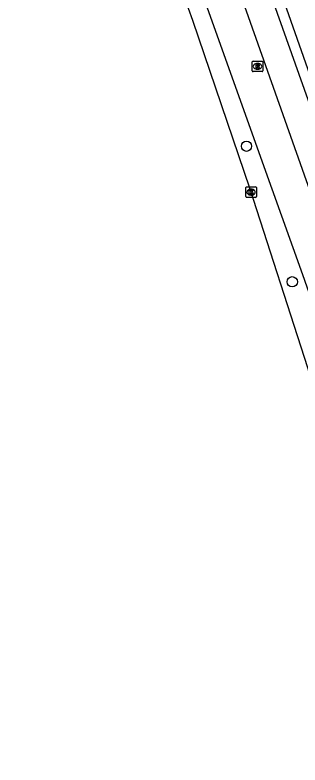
# Model space of a CAD drawing. Extents: x 161801 to 162379, y 382315 to 382832.
# Drawn here: x 161805.8 to 161832.9, y 382445.3 to 382516.5 of the extents above; entities that cross this region are included whole.
import ezdxf

# ---------------------------------------------------------------- set-up
doc = ezdxf.new("R2010")
doc.units = 0
for name, color, linetype in [('IMGEO_Boom', 7, 'Continuous'), ('IMGEO_Fietspad_gesloten', 7, 'Continuous'), ('IMGEO_Kolk', 7, 'Continuous'), ('IMGEO_OVBaan_gesloten', 7, 'Continuous'), ('IMGEO_Rijbaan_lokaal_gesloten', 7, 'Continuous'), ('IMGEO_Rioolput', 7, 'Continuous')]:
    doc.layers.add(name, color=color, linetype=linetype)

msp = doc.modelspace()

# ---------------------------------------------------------------- linework, layer by layer
at = {"layer": 'IMGEO_Boom'}
for centre in [(161827.819, 382504.066), (161832.171, 382491.187)]:
    msp.add_circle(centre, 0.489, dxfattribs=at)
at = {"layer": 'IMGEO_Fietspad_gesloten'}
msp.add_lwpolyline([(161874.188, 382385.693), (161862.955, 382422.925), (161853.619, 382453.317), (161848.857, 382468.021), (161846.925, 382473.796), (161837.687, 382500), (161824.606, 382537.105)], dxfattribs=at)
at = {"layer": 'IMGEO_Kolk'}
for p, q in [((161827.829, 382500.206), (161828.681, 382500.206)), ((161827.754, 382499.28), (161827.754, 382500.132)), ((161828.242, 382499.986), (161828.267, 382499.986)), ((161828.755, 382500.132), (161828.755, 382499.28)), ((161828.681, 382499.206), (161827.829, 382499.206)), ((161828.265, 382499.426), (161828.24, 382499.426))]:
    msp.add_line(p, q, dxfattribs=at)
for points in [[(161827.829, 382500.206), (161828.681, 382500.206)], [(161827.754, 382499.28), (161827.754, 382500.132)], [(161828.075, 382499.906), (161828.198, 382499.906), (161828.198, 382499.755), (161828.328, 382499.906), (161828.492, 382499.906), (161828.346, 382499.755), (161828.499, 382499.506), (161828.347, 382499.506), (161828.262, 382499.67), (161828.198, 382499.603), (161828.198, 382499.506), (161828.075, 382499.506), (161828.075, 382499.906)], [(161828.755, 382500.132), (161828.755, 382499.28)], [(161828.681, 382499.206), (161827.829, 382499.206)]]:
    msp.add_lwpolyline(points, dxfattribs=at)
for centre, start, end in [((161827.831, 382500.13), 91.55205, 178.44795), ((161827.831, 382500.13), 91.55205, 178.44795), ((161828.679, 382500.13), 1.55205, 88.44795), ((161828.679, 382500.13), 1.55205, 88.44795), ((161827.831, 382499.282), 181.55205, 268.44795), ((161827.831, 382499.282), 181.55205, 268.44795), ((161828.679, 382499.282), 271.55205, 358.44795), ((161828.679, 382499.282), 271.55205, 358.44795)]:
    msp.add_arc(centre, 0.0765, start, end, dxfattribs=at)
for centre, major_axis, ratio, start_param, end_param in [((161828.241, 382499.706), (-0.387, 0.002), 0.722429, 4.712389, 7.853982), ((161828.266, 382499.706), (-0.39, 0.002), 0.717154, 1.570796, 4.712389)]:
    msp.add_ellipse(centre, major_axis=major_axis, ratio=ratio, start_param=start_param, end_param=end_param, dxfattribs=at)
at = {"layer": 'IMGEO_OVBaan_gesloten'}
msp.add_lwpolyline([(161855.242, 382413.135), (161855.195, 382413.368), (161849.721, 382431.019), (161844.598, 382447.699), (161839.128, 382465.362), (161833.649, 382483.027), (161828.156, 382500), (161822.731, 382516.012), (161822.311, 382517.164), (161816.518, 382533.648), (161806.006, 382563.637), (161805.816, 382564.034)], dxfattribs=at)
at = {"layer": 'IMGEO_Rijbaan_lokaal_gesloten'}
for points in [[(161839.819, 382472.947), (161833.175, 382491.839), (161830.261, 382500), (161816.839, 382537.592), (161807.218, 382564.539), (161807.037, 382565.026)], [(161880.89, 382348.212), (161873.956, 382371.495), (161860.968, 382415.409), (161843.36, 382471.44), (161833.869, 382499.799), (161823.261, 382529.817), (161819.934, 382538.863), (161819.264, 382540.686)], [(161838.493, 382494.873), (161836.951, 382499.181), (161836.673, 382500), (161835.378, 382503.645), (161829.569, 382520.093), (161825.51, 382531.547)]]:
    msp.add_lwpolyline(points, dxfattribs=at)
at = {"layer": 'IMGEO_Rioolput'}
for p, q in [((161828.368, 382511.225), (161828.368, 382512.077)), ((161828.443, 382512.151), (161829.295, 382512.151)), ((161828.856, 382511.931), (161828.881, 382511.931)), ((161829.369, 382512.077), (161829.369, 382511.225)), ((161829.295, 382511.151), (161828.443, 382511.151)), ((161828.879, 382511.371), (161828.854, 382511.371))]:
    msp.add_line(p, q, dxfattribs=at)
for points in [[(161828.368, 382511.225), (161828.368, 382512.077)], [(161828.443, 382512.151), (161829.295, 382512.151)], [(161828.957, 382511.849), (161828.705, 382511.851), (161828.705, 382511.451)], [(161828.705, 382511.451), (161828.829, 382511.451), (161828.829, 382511.613), (161828.84, 382511.613)], [(161828.883, 382511.77), (161828.829, 382511.77), (161828.829, 382511.689)], [(161828.829, 382511.689), (161828.881, 382511.689)], [(161828.887, 382511.584), (161828.958, 382511.451), (161829.098, 382511.451), (161829.033, 382511.577)], [(161829.369, 382512.077), (161829.369, 382511.225)], [(161829.295, 382511.151), (161828.443, 382511.151)]]:
    msp.add_lwpolyline(points, dxfattribs=at)
for centre, radius, start, end in [((161828.445, 382512.075), 0.0765, 91.55205, 178.44795), ((161828.445, 382512.075), 0.0765, 91.55205, 178.44795), ((161828.839, 382511.56), 0.0533, 26.02933, 88.69889), ((161828.865, 382511.878), 0.19, 274.7715, 282.96867), ((161828.889, 382511.674), 0.0964, 77.00612, 93.18647), ((161828.903, 382511.731), 0.0378, 276.66336, 79.67722), ((161828.956, 382511.739), 0.109, 350.36119, 89.41601), ((161828.954, 382511.739), 0.112, 277.58423, 350.98172), ((161828.938, 382511.524), 0.108, 29.51342, 73.79051), ((161829.293, 382512.075), 0.0765, 1.55205, 88.44795), ((161829.293, 382512.075), 0.0765, 1.55205, 88.44795), ((161828.445, 382511.227), 0.0765, 181.55205, 268.44795), ((161828.445, 382511.227), 0.0765, 181.55205, 268.44795), ((161829.293, 382511.227), 0.0765, 271.55205, 358.44795), ((161829.293, 382511.227), 0.0765, 271.55205, 358.44795)]:
    msp.add_arc(centre, radius, start, end, dxfattribs=at)
for centre, major_axis, ratio, start_param, end_param in [((161828.855, 382511.651), (-0.387, 0.002), 0.722429, 4.712389, 7.853982), ((161828.88, 382511.651), (-0.39, 0.002), 0.717154, 1.570796, 4.712389)]:
    msp.add_ellipse(centre, major_axis=major_axis, ratio=ratio, start_param=start_param, end_param=end_param, dxfattribs=at)

doc.saveas('drawing.dxf')
